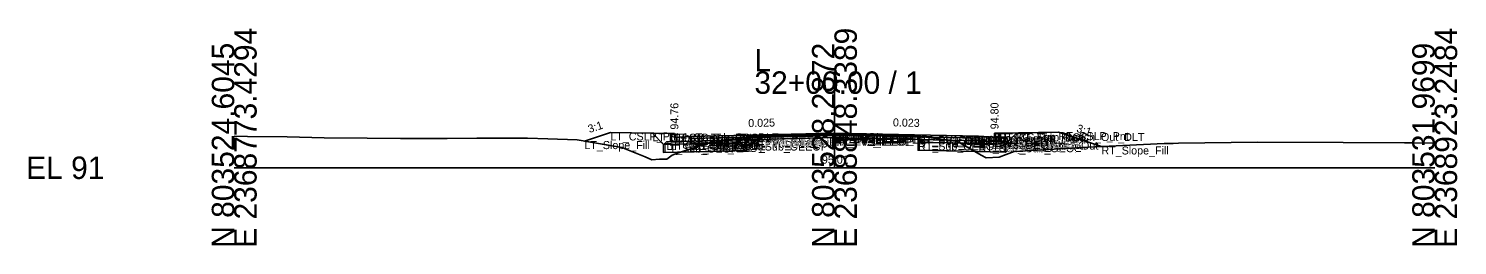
# Model space of a CAD drawing. Extents: x -26 to 8153, y -10 to 9520.
# Drawn here: x 1974.3 to 2152.8, y 5490.3 to 5517.4 of the extents above; entities that cross this region are included whole.
import ezdxf

# ---------------------------------------------------------------- set-up
doc = ezdxf.new("R2010")
doc.units = 0
for name, color, linetype in [('Exist CMT Pavement', 7, 'Continuous'), ('Exist Cross Section Cell', 7, 'Continuous'), ('Exist XS Center Line Elevation Label', 7, 'Continuous'), ('Exist XS Ground Line', 7, 'Continuous'), ('Prop CMT Conc Surface', 7, 'Continuous'), ('Prop CMT Concrete Structures', 7, 'Continuous'), ('Prop CMT Pvmt Course 1', 7, 'Continuous'), ('Prop CMT Pvmt Course 1 CG', 7, 'Continuous'), ('Prop CMT Pvmt Course 1 Wedge', 7, 'Continuous'), ('Prop CMT Pvmt Course 2', 7, 'Continuous'), ('Prop CMT Pvmt Course 2 Wedge', 7, 'Continuous'), ('Prop CMT Pvmt Course 3', 7, 'Continuous'), ('Prop CMT Pvmt Course 3 Wedge', 7, 'Continuous'), ('Prop CMT Pvmt Surface', 7, 'Continuous'), ('Prop CMT Pvmt Wedge Surface 1', 7, 'Continuous'), ('Prop CMT Pvmt Wedge Surface 2', 7, 'Continuous'), ('Prop CMT Pvmt Wedge Surface 3', 7, 'Continuous'), ('Prop CMT Shallow Undercut', 7, 'Continuous'), ('Prop CMT Shallow Undercut Boundary', 7, 'Continuous'), ('Prop CMT Slope Grass', 7, 'Continuous'), ('Prop CMT Subgrade Earthwork', 7, 'Continuous'), ('Prop XS Earthwork Shape', 7, 'Continuous'), ('Prop XS Hydro Elevations', 7, 'Continuous'), ('Prop XS SE Text', 7, 'Continuous'), ('Prop XS Side Slope Text', 7, 'Continuous'), ('Prop XS Subgrade Earthwork', 7, 'Continuous'), ('Scratch_Level_2', 7, 'Continuous'), ('Scratch_Level_6', 7, 'Continuous')]:
    doc.layers.add(name, color=color, linetype=linetype)

msp = doc.modelspace()

# ---------------------------------------------------------------- linework, layer by layer
at = {"layer": 'Exist CMT Pavement'}
for p, q in [((2063.99, 5503.76), (2065.47, 5503.79)), ((2065.47, 5503.79), (2074.82, 5504.01)), ((2074.82, 5504.01), (2078.83, 5503.98)), ((2078.83, 5503.98), (2085.45, 5503.94))]:
    msp.add_line(p, q, dxfattribs=at)
at = {"layer": 'Exist Cross Section Cell'}
for p, q in [((2075, 5500), (2075, 5512.03)), ((2000, 5500), (2075, 5500)), ((2075, 5500), (2150, 5500))]:
    msp.add_line(p, q, dxfattribs=at)
at = {"layer": 'Exist XS Ground Line'}
for p, q in [((2000, 5503.95), (2001.68, 5503.9)), ((2001.68, 5503.9), (2006.6, 5503.86)), ((2006.6, 5503.86), (2011.22, 5503.75)), ((2011.22, 5503.75), (2016.61, 5503.71)), ((2016.61, 5503.71), (2020.76, 5503.65)), ((2020.76, 5503.65), (2026.63, 5503.64)), ((2026.63, 5503.64), (2030.31, 5503.68)), ((2030.31, 5503.68), (2036.64, 5503.71)), ((2036.64, 5503.71), (2039.17, 5503.62)), ((2039.17, 5503.62), (2042.86, 5503.48)), ((2042.86, 5503.48), (2047.73, 5502.64)), ((2047.73, 5502.64), (2048.49, 5502.51)), ((2048.49, 5502.51), (2049.05, 5502.28)), ((2055.51, 5501.87), (2058.97, 5502.98)), ((2058.97, 5502.98), (2059.94, 5503.34)), ((2059.94, 5503.34), (2061.31, 5503.47)), ((2061.31, 5503.47), (2062.26, 5503.57)), ((2062.26, 5503.57), (2063.99, 5503.76)), ((2063.99, 5503.76), (2065.47, 5503.79)), ((2065.47, 5503.79), (2074.82, 5504.01)), ((2074.82, 5504.01), (2078.83, 5503.98)), ((2078.83, 5503.98), (2085.45, 5503.94)), ((2085.45, 5503.94), (2088.67, 5503.51)), ((2088.67, 5503.51), (2090.38, 5503.28)), ((2090.38, 5503.28), (2093.33, 5501.57)), ((2097.46, 5502.03), (2106.73, 5502.59)), ((2106.73, 5502.59), (2116.2, 5503.02)), ((2116.2, 5503.02), (2116.74, 5503.03)), ((2116.74, 5503.03), (2117.34, 5503.05)), ((2117.34, 5503.05), (2118, 5503.06)), ((2118, 5503.06), (2127.87, 5503.19)), ((2127.87, 5503.19), (2138.57, 5503.17)), ((2138.57, 5503.17), (2146.21, 5503.1)), ((2146.21, 5503.1), (2147.26, 5503.1)), ((2147.26, 5503.1), (2150, 5503.09)), ((2049.05, 5502.28), (2051.37, 5501.35)), ((2051.37, 5501.35), (2052.17, 5501.01)), ((2052.17, 5501.01), (2053.14, 5501.08)), ((2053.14, 5501.08), (2054.04, 5501.09)), ((2054.04, 5501.09), (2054.73, 5501.58)), ((2054.73, 5501.58), (2055.51, 5501.87)), ((2093.33, 5501.57), (2093.97, 5501.22)), ((2093.97, 5501.22), (2095.59, 5501.32)), ((2095.59, 5501.32), (2096.47, 5501.66)), ((2096.47, 5501.66), (2097.46, 5502.03))]:
    msp.add_line(p, q, dxfattribs=at)
at = {"layer": 'Prop CMT Conc Surface'}
for points in [[(2055, 5503.76), (2055, 5504.26), (2054.5, 5504.26)], [(2095, 5503.8), (2095, 5504.3), (2095.5, 5504.3)], [(2057, 5503.89), (2055, 5503.76)], [(2093, 5503.93), (2095, 5503.8)]]:
    msp.add_lwpolyline(points, dxfattribs=at)
at = {"layer": 'Prop CMT Concrete Structures'}
for points in [[(2057, 5503.89), (2055, 5503.76), (2055, 5504.26), (2054.5, 5504.26)], [(2054.5, 5504.26), (2054.5, 5503.24), (2057, 5503.3)], [(2093, 5503.93), (2095, 5503.8), (2095, 5504.3), (2095.5, 5504.3)], [(2095.5, 5504.3), (2095.5, 5503.28), (2093, 5503.34)], [(2057, 5503.3), (2057, 5503.89)], [(2093, 5503.34), (2093, 5503.93)]]:
    msp.add_lwpolyline(points, dxfattribs=at)
at = {"layer": 'Prop CMT Pvmt Course 1'}
for points in [[(2075, 5504.34), (2057, 5503.89)], [(2063.99, 5503.94), (2075, 5504.21)], [(2075, 5504.09), (2075, 5504.34)], [(2075, 5504.34), (2093, 5503.93)], [(2075, 5504.09), (2075, 5504.34)], [(2075, 5504.21), (2075, 5504.09), (2075, 5504.09)], [(2085.45, 5503.97), (2075, 5504.21)], [(2075, 5504.21), (2075, 5504.09), (2075, 5504.09)], [(2057, 5503.89), (2057, 5503.64)], [(2057, 5503.64), (2063.99, 5503.81)], [(2063.99, 5503.81), (2063.99, 5503.94)], [(2085.45, 5503.85), (2085.45, 5503.97)], [(2093, 5503.68), (2085.45, 5503.85)], [(2093, 5503.93), (2093, 5503.68)]]:
    msp.add_lwpolyline(points, dxfattribs=at)
at = {"layer": 'Prop CMT Pvmt Course 1 CG'}
for points in [[(2057, 5503.3), (2054, 5503.23), (2053.66, 5502.89)], [(2053.66, 5502.89), (2057, 5502.97)], [(2057, 5502.97), (2057, 5503.3)], [(2093, 5503.34), (2096, 5503.27), (2096.34, 5502.94)], [(2093, 5503.01), (2093, 5503.34)], [(2096.34, 5502.94), (2093, 5503.01)]]:
    msp.add_lwpolyline(points, dxfattribs=at)
at = {"layer": 'Prop CMT Pvmt Course 1 Wedge'}
for points in [[(2075, 5504.21), (2063.99, 5503.94)], [(2075, 5504.21), (2085.45, 5503.97)]]:
    msp.add_lwpolyline(points, dxfattribs=at)
at = {"layer": 'Prop CMT Pvmt Course 2'}
for points in [[(2063.99, 5503.81), (2057, 5503.64)], [(2057, 5503.64), (2057, 5503.31)], [(2057, 5503.31), (2063.99, 5503.48)], [(2063.99, 5503.48), (2063.99, 5503.81)], [(2085.45, 5503.52), (2085.45, 5503.85)], [(2085.45, 5503.85), (2093, 5503.68)], [(2093, 5503.35), (2085.45, 5503.52)], [(2093, 5503.68), (2093, 5503.35)]]:
    msp.add_lwpolyline(points, dxfattribs=at)
at = {"layer": 'Prop CMT Pvmt Course 2 Wedge'}
for points in [[(2075, 5504.09), (2063.99, 5503.81)], [(2075, 5504.09), (2085.45, 5503.85)]]:
    msp.add_lwpolyline(points, dxfattribs=at)
at = {"layer": 'Prop CMT Pvmt Course 3'}
for points in [[(2063.99, 5503.48), (2057, 5503.31)], [(2057, 5503.31), (2057, 5502.97)], [(2057, 5502.97), (2063.99, 5503.15)], [(2063.99, 5503.15), (2063.99, 5503.48)], [(2085.45, 5503.52), (2093, 5503.35)], [(2085.45, 5503.18), (2085.45, 5503.52)], [(2093, 5503.01), (2085.45, 5503.18)], [(2093, 5503.35), (2093, 5503.01)]]:
    msp.add_lwpolyline(points, dxfattribs=at)
at = {"layer": 'Prop CMT Pvmt Course 3 Wedge'}
for points in [[(2075, 5503.76), (2063.99, 5503.48)], [(2075, 5503.76), (2085.45, 5503.52)]]:
    msp.add_lwpolyline(points, dxfattribs=at)
at = {"layer": 'Prop CMT Pvmt Surface'}
for points in [[(2075, 5504.34), (2057, 5503.89)], [(2075, 5504.34), (2093, 5503.93)]]:
    msp.add_lwpolyline(points, dxfattribs=at)
at = {"layer": 'Prop CMT Pvmt Wedge Surface 1'}
for points in [[(2075, 5504.21), (2063.99, 5503.94)], [(2075, 5504.21), (2085.45, 5503.97)], [(2057, 5503.64), (2057, 5503.89)], [(2063.99, 5503.81), (2057, 5503.64)], [(2063.99, 5503.94), (2063.99, 5503.81)], [(2085.45, 5503.97), (2085.45, 5503.85)], [(2085.45, 5503.85), (2093, 5503.68)], [(2093, 5503.68), (2093, 5503.93)]]:
    msp.add_lwpolyline(points, dxfattribs=at)
at = {"layer": 'Prop CMT Pvmt Wedge Surface 2'}
for points in [[(2075, 5504.09), (2057, 5503.64)], [(2057, 5503.64), (2057, 5503.89)], [(2075, 5504.09), (2093, 5503.68)], [(2093, 5503.68), (2093, 5503.93)]]:
    msp.add_lwpolyline(points, dxfattribs=at)
at = {"layer": 'Prop CMT Pvmt Wedge Surface 3'}
for points in [[(2057, 5503.31), (2057, 5503.89)], [(2075, 5503.76), (2057, 5503.31)], [(2075, 5503.76), (2093, 5503.35)], [(2093, 5503.35), (2093, 5503.93)]]:
    msp.add_lwpolyline(points, dxfattribs=at)
at = {"layer": 'Prop CMT Shallow Undercut'}
for points in [[(2055.75, 5501.94), (2063.99, 5502.15), (2063.99, 5503.15), (2059.1, 5503.03), (2058.97, 5502.98)], [(2085.45, 5503.18), (2085.45, 5502.18), (2092.55, 5502.02), (2090.75, 5503.06)]]:
    msp.add_lwpolyline(points, close=True, dxfattribs=at)
at = {"layer": 'Prop CMT Shallow Undercut Boundary'}
for p, q in [((2053.66, 5502.89), (2063.99, 5503.15)), ((2053.66, 5502.89), (2053.66, 5501.89)), ((2063.99, 5503.15), (2063.99, 5502.15)), ((2085.45, 5503.18), (2085.45, 5502.18)), ((2085.45, 5503.18), (2096.34, 5502.94)), ((2096.34, 5502.94), (2096.34, 5501.94)), ((2053.66, 5501.89), (2063.99, 5502.15)), ((2085.45, 5502.18), (2096.34, 5501.94))]:
    msp.add_line(p, q, dxfattribs=at)
at = {"layer": 'Prop CMT Slope Grass'}
for points in [[(2054.5, 5504.26), (2047, 5504.41), (2043.76, 5503.33)], [(2095.5, 5504.3), (2103, 5504.45), (2108.36, 5502.66)]]:
    msp.add_lwpolyline(points, dxfattribs=at)
at = {"layer": 'Prop CMT Subgrade Earthwork'}
for points in [[(2057, 5502.97), (2053.66, 5502.89), (2052.25, 5504.3)], [(2093, 5503.01), (2096.34, 5502.94), (2097.75, 5504.34)], [(2063.99, 5503.15), (2057, 5502.97)], [(2063.99, 5503.15), (2064, 5503.76)], [(2085.45, 5503.18), (2085.43, 5503.94)], [(2085.45, 5503.18), (2093, 5503.01)]]:
    msp.add_lwpolyline(points, dxfattribs=at)
at = {"layer": 'Prop XS Earthwork Shape'}
for points in [[(2051.37, 5501.35), (2052.17, 5501.01), (2053.14, 5501.08), (2054.04, 5501.09), (2054.73, 5501.58), (2055.51, 5501.87), (2055.75, 5501.94), (2053.66, 5501.89), (2053.66, 5502.89), (2052.25, 5504.3), (2047, 5504.41), (2043.76, 5503.33), (2047.73, 5502.64), (2048.49, 5502.51), (2049.05, 5502.28)], [(2096.34, 5502.94), (2096.34, 5501.94), (2092.55, 5502.02), (2093.33, 5501.57), (2093.97, 5501.22), (2095.59, 5501.32), (2096.47, 5501.66), (2097.46, 5502.03), (2106.73, 5502.59), (2108.36, 5502.66), (2103, 5504.45), (2097.75, 5504.34)], [(2057, 5502.97), (2053.66, 5502.89), (2053.66, 5501.89), (2055.75, 5501.94), (2058.97, 5502.98), (2059.1, 5503.03)], [(2063.99, 5503.15), (2059.1, 5503.03), (2058.97, 5502.98), (2055.75, 5501.94), (2063.99, 5502.15)], [(2063.99, 5503.15), (2059.1, 5503.03), (2059.94, 5503.34), (2061.31, 5503.47), (2062.26, 5503.57), (2063.99, 5503.76), (2064, 5503.76)], [(2085.43, 5503.94), (2085.45, 5503.94), (2088.67, 5503.51), (2090.38, 5503.28), (2090.75, 5503.06), (2085.45, 5503.18)], [(2085.45, 5503.18), (2085.45, 5502.18), (2092.55, 5502.02), (2090.75, 5503.06)], [(2096.34, 5502.94), (2096.34, 5501.94), (2092.55, 5502.02), (2090.75, 5503.06), (2093, 5503.01)]]:
    msp.add_lwpolyline(points, close=True, dxfattribs=at)
at = {"layer": 'Prop XS Subgrade Earthwork'}
for p, q in [((2053.66, 5502.89), (2063.99, 5503.15)), ((2096.34, 5502.94), (2085.45, 5503.18))]:
    msp.add_line(p, q, dxfattribs=at)
at = {"layer": 'Scratch_Level_6'}
for points in [[(2055.75, 5501.94), (2063.99, 5502.15), (2063.99, 5503.15), (2059.1, 5503.03), (2058.97, 5502.98)], [(2085.45, 5503.18), (2085.45, 5502.18), (2092.55, 5502.02), (2090.75, 5503.06)]]:
    msp.add_lwpolyline(points, close=True, dxfattribs=at)

# ---------------------------------------------------------------- texts
at = {"layer": 'Exist Cross Section Cell'}
for s, p in [('E 2368773.4294', (2002.8, 5490)), ('E 2368848.3389', (2077.8, 5490)), ('E 2368923.2484', (2152.8, 5490)), ('N 803524.6045', (2000, 5490)), ('N 803528.2872', (2075, 5490)), ('N 803531.9699', (2150, 5490))]:
    msp.add_text(s, height=2.8, rotation=90, dxfattribs=at).set_placement(p)
for s, p in [('L', (2065, 5512.03)), ('32+00.00 / 1', (2065, 5509.23)), ('EL 91', (1974, 5498.6))]:
    msp.add_text(s, height=2.8, dxfattribs=at).set_placement(p)
at = {"layer": 'Exist XS Center Line Elevation Label'}
msp.add_text('95.01', height=1, dxfattribs=at).set_placement((2073.43, 5500.51))
at = {"layer": 'Prop XS Hydro Elevations'}
for s, p in [('94.76', (2055.5, 5504.76)), ('94.80', (2095.5, 5504.8))]:
    msp.add_text(s, height=1, rotation=90, dxfattribs=at).set_placement(p)
at = {"layer": 'Prop XS SE Text'}
for s, rotation, p in [('0.025', 1.4321, (2064.24, 5505.07)), ('0.023', 358.6911, (2082.3, 5505.17))]:
    msp.add_text(s, height=1, rotation=rotation, dxfattribs=at).set_placement(p)
at = {"layer": 'Prop XS Side Slope Text'}
for rotation, p in [(18.4349, (2044.39, 5504.33)), (341.5651, (2105.16, 5504.52))]:
    msp.add_text('3:1', height=1, rotation=rotation, dxfattribs=at).set_placement(p)
at = {"layer": 'Scratch_Level_2'}
for s, p in [('LT_CSLP_Pnt', (2047, 5503.41)), ('LT_Sub_Trench_Out_DLT', (2052.25, 5503.3)), ('LT_CG_Top_BOC', (2054.5, 5503.26)), ('LT_CG_Top_Face', (2055, 5503.26)), ('PV1_PGL', (2075, 5503.34)), ('RT_PV1_IEEOP', (2075, 5503.21)), ('LT_PV1_IEEOP', (2075, 5503.21)), ('RT_CG_Top_Face', (2095, 5503.3)), ('RT_CG_Top_BOC', (2095.5, 5503.3)), ('RT_Sub_Trench_Out_DLT', (2097.75, 5503.34)), ('RT_CSLP_Pnt', (2103, 5503.45)), ('LT_Slope_Fill', (2043.76, 5502.33)), ('LT_Sub_OEOP', (2053.66, 5501.89)), ('LT_CG1_Shelf_Out', (2054, 5502.23)), ('LT_CG_Bot_BOC', (2054.5, 5502.24)), ('LT_CG_Top_Gut', (2055, 5502.76)), ('LT_PV1_OEOT', (2057, 5502.89)), ('LT_PV2_OEOT', (2057, 5502.64)), ('LT_PV3_OEOT', (2057, 5502.31)), ('LT_CG_Bot_IE', (2057, 5502.3)), ('LT_Sub_OEOT', (2057, 5501.97)), ('LT_PV1_OEEOP', (2063.99, 5502.94)), ('LT_PV2_OEEOP', (2063.99, 5502.81)), ('LT_PV_OEEOP_EG', (2063.99, 5502.76)), ('LT_PV3_OEEOP', (2063.99, 5502.48)), ('LT_Sub_OEEOP', (2063.99, 5502.15)), ('LT_PV_Sub_Tie_Out', (2064, 5502.76)), ('RT_PV2_IEEOP', (2075, 5503.09)), ('LT_PV2_IEEOP', (2075, 5503.09)), ('PV2_PGL', (2075, 5503.09)), ('RT_PV_IEEOP_EG', (2075, 5503.01)), ('LT_PV_IEEOP_EG', (2075, 5503.01)), ('RT_PV3_IEEOP', (2075, 5502.76)), ('LT_PV3_IEEOP', (2075, 5502.76)), ('RT_PV_Sub_Tie_Out', (2085.43, 5502.94)), ('RT_PV1_OEEOP', (2085.45, 5502.97)), ('RT_PV_OEEOP_EG', (2085.45, 5502.94)), ('RT_PV2_OEEOP', (2085.45, 5502.85)), ('RT_PV3_OEEOP', (2085.45, 5502.52)), ('RT_Sub_OEEOP', (2085.45, 5502.18)), ('RT_PV1_OEOT', (2093, 5502.93)), ('RT_PV2_OEOT', (2093, 5502.68)), ('RT_PV3_OEOT', (2093, 5502.35)), ('RT_CG_Bot_IE', (2093, 5502.34)), ('RT_Sub_OEOT', (2093, 5502.01)), ('RT_CG_Top_Gut', (2095, 5502.8)), ('RT_CG_Bot_BOC', (2095.5, 5502.28)), ('RT_CG1_Shelf_Out', (2096, 5502.27)), ('RT_Sub_OEOP', (2096.34, 5501.94)), ('RT_Slope_Fill', (2108.36, 5501.66))]:
    msp.add_text(s, height=1, dxfattribs=at).set_placement(p)

doc.saveas('drawing.dxf')
